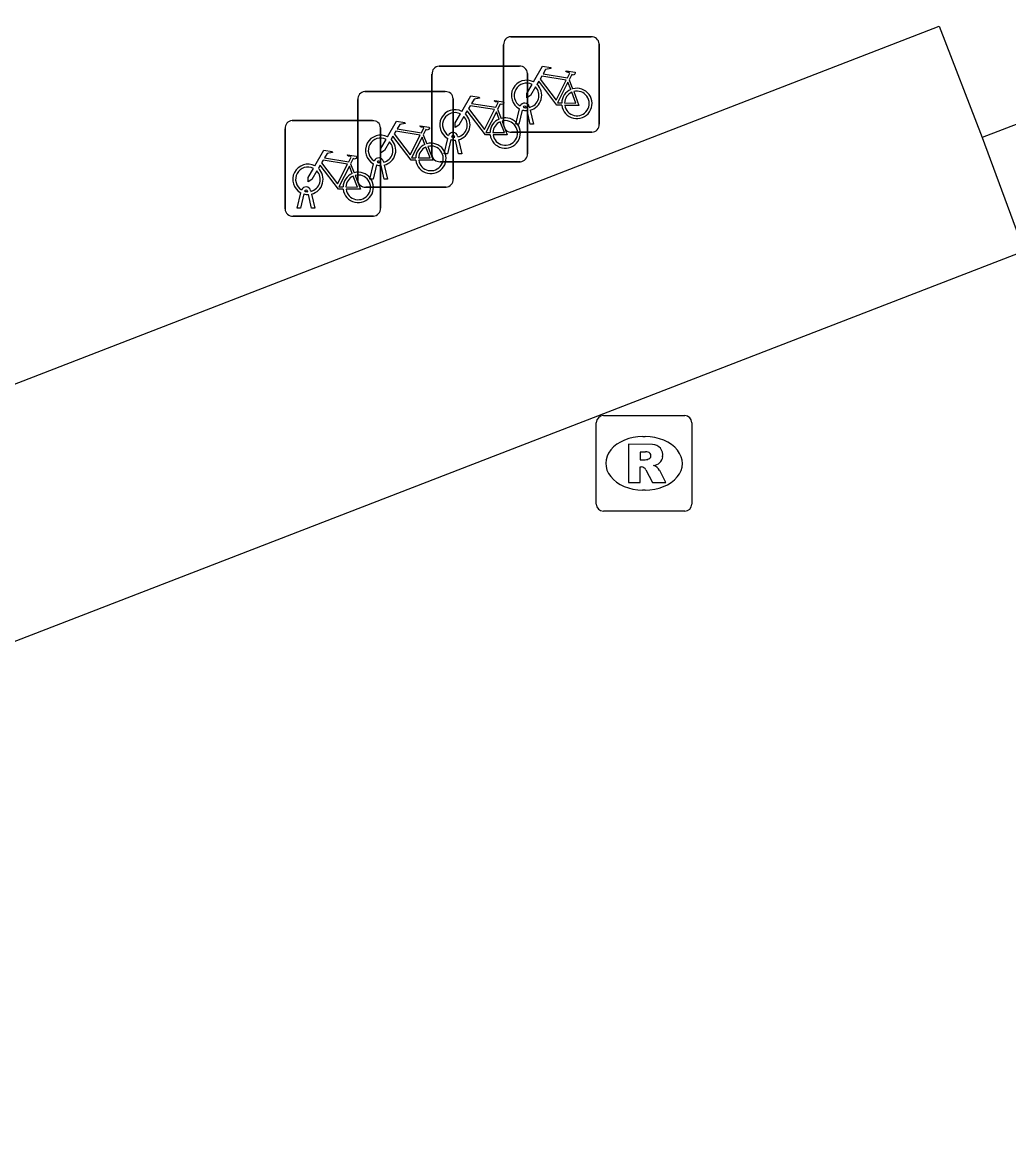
# Model space of a CAD drawing. Extents: x 159265 to 160143, y 383413 to 384319.
# Drawn here: x 159603.48 to 159613.82, y 383551.19 to 383562.77 of the extents above; entities that cross this region are included whole.
import ezdxf

# ---------------------------------------------------------------- set-up
doc = ezdxf.new("R2010")
doc.units = 0
for name, color, linetype in [('IMGEO_Fietsenrek', 7, 'Continuous'), ('IMGEO_Rijbaan_lokaal_gesloten', 7, 'Continuous'), ('IMGEO_Rioolput', 7, 'Continuous'), ('IMGEO_Voetpad_open', 7, 'Continuous')]:
    doc.layers.add(name, color=color, linetype=linetype)

msp = doc.modelspace()

# ---------------------------------------------------------------- linework, layer by layer
at = {"layer": 'IMGEO_Fietsenrek'}
for p, q in [((159608.526, 383561.688), (159608.526, 383562.529)), ((159608.526, 383562.529), (159608.526, 383561.688)), ((159608.601, 383562.613), (159609.442, 383562.613)), ((159609.442, 383562.613), (159608.601, 383562.613)), ((159609.526, 383562.538), (159609.526, 383561.697)), ((159609.526, 383561.697), (159609.526, 383562.538)), ((159607.851, 383562.304), (159608.692, 383562.304)), ((159608.692, 383562.304), (159607.851, 383562.304)), ((159607.776, 383561.379), (159607.776, 383562.22)), ((159607.776, 383562.22), (159607.776, 383561.379)), ((159608.776, 383562.229), (159608.776, 383561.388)), ((159608.776, 383561.388), (159608.776, 383562.229)), ((159609.213, 383562.162), (159609.249, 383562.067)), ((159606.998, 383561.113), (159606.998, 383561.954)), ((159606.998, 383561.954), (159606.998, 383561.113)), ((159607.073, 383562.038), (159607.914, 383562.038)), ((159607.914, 383562.038), (159607.073, 383562.038)), ((159607.998, 383561.963), (159607.998, 383561.122)), ((159607.998, 383561.122), (159607.998, 383561.963)), ((159608.463, 383561.853), (159608.499, 383561.758)), ((159608.653, 383561.697), (159608.692, 383561.857)), ((159608.722, 383561.845), (159608.687, 383561.697)), ((159608.764, 383561.869), (159608.763, 383561.873)), ((159608.805, 383561.697), (159608.771, 383561.839)), ((159608.795, 383561.88), (159608.796, 383561.873)), ((159608.803, 383561.843), (159608.838, 383561.697)), ((159606.312, 383561.734), (159607.153, 383561.734)), ((159607.153, 383561.734), (159606.312, 383561.734)), ((159606.237, 383560.809), (159606.237, 383561.65)), ((159606.237, 383561.65), (159606.237, 383560.809)), ((159607.237, 383561.659), (159607.237, 383560.818)), ((159607.237, 383560.818), (159607.237, 383561.659)), ((159607.685, 383561.587), (159607.721, 383561.492)), ((159609.451, 383561.613), (159608.61, 383561.613)), ((159608.61, 383561.613), (159609.451, 383561.613)), ((159608.687, 383561.697), (159608.653, 383561.697)), ((159608.838, 383561.697), (159608.805, 383561.697)), ((159607.903, 383561.388), (159607.942, 383561.548)), ((159607.972, 383561.536), (159607.937, 383561.388)), ((159608.014, 383561.56), (159608.013, 383561.564)), ((159608.055, 383561.388), (159608.021, 383561.53)), ((159608.045, 383561.571), (159608.046, 383561.564)), ((159608.053, 383561.534), (159608.088, 383561.388)), ((159607.937, 383561.388), (159607.903, 383561.388)), ((159608.088, 383561.388), (159608.055, 383561.388)), ((159606.924, 383561.283), (159606.96, 383561.188)), ((159607.125, 383561.122), (159607.164, 383561.282)), ((159607.194, 383561.27), (159607.159, 383561.122)), ((159607.236, 383561.294), (159607.235, 383561.298)), ((159607.277, 383561.122), (159607.243, 383561.264)), ((159607.267, 383561.305), (159607.268, 383561.298)), ((159607.275, 383561.268), (159607.31, 383561.122)), ((159608.701, 383561.304), (159607.86, 383561.304)), ((159607.86, 383561.304), (159608.701, 383561.304)), ((159607.923, 383561.038), (159607.082, 383561.038)), ((159607.082, 383561.038), (159607.923, 383561.038)), ((159607.159, 383561.122), (159607.125, 383561.122)), ((159607.31, 383561.122), (159607.277, 383561.122)), ((159606.364, 383560.818), (159606.403, 383560.978)), ((159606.433, 383560.966), (159606.398, 383560.818)), ((159606.475, 383560.99), (159606.474, 383560.994)), ((159606.516, 383560.818), (159606.482, 383560.96)), ((159606.506, 383561.001), (159606.507, 383560.994)), ((159606.514, 383560.964), (159606.549, 383560.818)), ((159606.398, 383560.818), (159606.364, 383560.818)), ((159606.549, 383560.818), (159606.516, 383560.818)), ((159607.162, 383560.734), (159606.321, 383560.734)), ((159606.321, 383560.734), (159607.162, 383560.734))]:
    msp.add_line(p, q, dxfattribs=at)
for points in [[(159608.839, 383562.139), (159608.934, 383562.303), (159609.02, 383562.289), (159609.022, 383562.28), (159608.966, 383562.269), (159608.939, 383562.224), (159609.195, 383562.183)], [(159609.182, 383562.158), (159608.925, 383562.199), (159608.908, 383562.17), (159609.075, 383561.95), (159609.182, 383562.158)], [(159609.195, 383562.183), (159609.22, 383562.232), (159609.214, 383562.236), (159609.191, 383562.24), (159609.179, 383562.247), (159609.178, 383562.25), (159609.18, 383562.255), (159609.275, 383562.24), (159609.277, 383562.23), (159609.267, 383562.217), (159609.255, 383562.211), (159609.241, 383562.217), (159609.213, 383562.162)], [(159608.86, 383562.087), (159608.808, 383561.997), (159608.768, 383561.972), (159608.769, 383562.019), (159608.824, 383562.113)], [(159609.135, 383561.895), (159609.085, 383561.895), (159608.894, 383562.146), (159608.875, 383562.114)], [(159609.23, 383562.06), (159609.2, 383562.137), (159609.091, 383561.919), (159609.134, 383561.919)], [(159608.089, 383561.83), (159608.184, 383561.994), (159608.27, 383561.98), (159608.272, 383561.971), (159608.216, 383561.96), (159608.189, 383561.915), (159608.445, 383561.874)], [(159608.445, 383561.874), (159608.47, 383561.923), (159608.464, 383561.927), (159608.441, 383561.931), (159608.429, 383561.938), (159608.428, 383561.941), (159608.43, 383561.946), (159608.525, 383561.931), (159608.527, 383561.921), (159608.517, 383561.908), (159608.505, 383561.902), (159608.491, 383561.908), (159608.463, 383561.853)], [(159609.164, 383561.919), (159609.284, 383561.918), (159609.24, 383562.032)], [(159609.26, 383562.039), (159609.315, 383561.894), (159609.165, 383561.894)], [(159608.385, 383561.586), (159608.335, 383561.586), (159608.144, 383561.837), (159608.125, 383561.805)], [(159608.432, 383561.849), (159608.175, 383561.89), (159608.158, 383561.861), (159608.325, 383561.641), (159608.432, 383561.849)], [(159608.48, 383561.751), (159608.45, 383561.828), (159608.341, 383561.61), (159608.384, 383561.61)], [(159607.311, 383561.564), (159607.406, 383561.728), (159607.492, 383561.714), (159607.494, 383561.705), (159607.438, 383561.694), (159607.411, 383561.649), (159607.667, 383561.608)], [(159608.11, 383561.778), (159608.058, 383561.688), (159608.018, 383561.663), (159608.019, 383561.71), (159608.074, 383561.804)], [(159608.414, 383561.61), (159608.534, 383561.609), (159608.49, 383561.723)], [(159608.51, 383561.73), (159608.565, 383561.585), (159608.415, 383561.585)], [(159607.654, 383561.583), (159607.397, 383561.624), (159607.38, 383561.595), (159607.547, 383561.375), (159607.654, 383561.583)], [(159607.667, 383561.608), (159607.692, 383561.657), (159607.686, 383561.661), (159607.663, 383561.665), (159607.651, 383561.672), (159607.65, 383561.675), (159607.652, 383561.68), (159607.747, 383561.665), (159607.749, 383561.655), (159607.739, 383561.642), (159607.727, 383561.636), (159607.713, 383561.642), (159607.685, 383561.587)], [(159607.332, 383561.512), (159607.28, 383561.422), (159607.24, 383561.397), (159607.241, 383561.444), (159607.296, 383561.538)], [(159607.607, 383561.32), (159607.557, 383561.32), (159607.366, 383561.571), (159607.347, 383561.539)], [(159607.702, 383561.485), (159607.672, 383561.562), (159607.563, 383561.344), (159607.606, 383561.344)], [(159606.55, 383561.26), (159606.645, 383561.424), (159606.731, 383561.41), (159606.733, 383561.401), (159606.677, 383561.39), (159606.65, 383561.345), (159606.906, 383561.304)], [(159606.906, 383561.304), (159606.931, 383561.353), (159606.925, 383561.357), (159606.902, 383561.361), (159606.89, 383561.368), (159606.889, 383561.371), (159606.891, 383561.376), (159606.986, 383561.361), (159606.988, 383561.351), (159606.978, 383561.338), (159606.966, 383561.332), (159606.952, 383561.338), (159606.924, 383561.283)], [(159607.636, 383561.344), (159607.756, 383561.343), (159607.712, 383561.457)], [(159607.732, 383561.464), (159607.787, 383561.319), (159607.637, 383561.319)], [(159606.846, 383561.016), (159606.796, 383561.016), (159606.605, 383561.267), (159606.586, 383561.235)], [(159606.893, 383561.279), (159606.636, 383561.32), (159606.619, 383561.291), (159606.786, 383561.071), (159606.893, 383561.279)], [(159606.941, 383561.181), (159606.911, 383561.258), (159606.802, 383561.04), (159606.845, 383561.04)], [(159606.571, 383561.208), (159606.519, 383561.118), (159606.479, 383561.093), (159606.48, 383561.14), (159606.535, 383561.234)], [(159606.875, 383561.04), (159606.995, 383561.039), (159606.951, 383561.153)], [(159606.971, 383561.16), (159607.026, 383561.015), (159606.876, 383561.015)]]:
    msp.add_lwpolyline(points, dxfattribs=at)
for centre, radius, start, end in [((159608.604, 383562.535), 0.0779, 92.4484, 184.2845), ((159608.604, 383562.535), 0.0779, 92.4484, 184.2845), ((159609.448, 383562.535), 0.0779, 2.4484, 94.2845), ((159609.448, 383562.535), 0.0779, 2.4484, 94.2845), ((159607.854, 383562.226), 0.0779, 92.4484, 184.2845), ((159607.854, 383562.226), 0.0779, 92.4484, 184.2845), ((159608.698, 383562.226), 0.0779, 2.4484, 94.2845), ((159608.698, 383562.226), 0.0779, 2.4484, 94.2845), ((159608.766, 383561.998), 0.159, 62.6766, 242.1369), ((159608.766, 383561.998), 0.129, 63.3192, 238.903), ((159608.766, 383561.998), 0.129, 283.6043, 43.4302), ((159608.766, 383561.998), 0.159, 283.5766, 46.6042), ((159609.293, 383561.914), 0.159, 113.3408, 178.3217), ((159609.293, 383561.914), 0.159, 187.0065, 105.7708), ((159607.076, 383561.96), 0.0779, 92.4484, 184.2845), ((159607.076, 383561.96), 0.0779, 92.4484, 184.2845), ((159607.92, 383561.96), 0.0779, 2.4484, 94.2845), ((159607.92, 383561.96), 0.0779, 2.4484, 94.2845), ((159609.293, 383561.914), 0.129, 113.923, 177.9556), ((159609.293, 383561.914), 0.129, 188.6715, 104.5883), ((159608.016, 383561.689), 0.159, 62.6766, 242.1369), ((159608.016, 383561.689), 0.129, 63.3192, 238.903), ((159608.746, 383561.869), 0.0499, 12.8025, 158.6934), ((159608.766, 383561.998), 0.159, 253.9967, 271.7867), ((159608.746, 383561.869), 0.0174, 12.8025, 163.4502), ((159608.766, 383561.998), 0.129, 253.415, 269.0204), ((159606.315, 383561.656), 0.0779, 92.4484, 184.2845), ((159606.315, 383561.656), 0.0779, 92.4484, 184.2845), ((159607.159, 383561.656), 0.0779, 2.4484, 94.2845), ((159607.159, 383561.656), 0.0779, 2.4484, 94.2845), ((159608.016, 383561.689), 0.129, 283.6043, 43.4302), ((159608.016, 383561.689), 0.159, 283.5766, 46.6042), ((159608.543, 383561.605), 0.159, 113.3408, 178.3217), ((159608.543, 383561.605), 0.159, 187.0065, 105.7708), ((159608.543, 383561.605), 0.129, 113.923, 177.9556), ((159608.543, 383561.605), 0.129, 188.6715, 104.5883), ((159607.996, 383561.56), 0.0499, 12.8025, 158.6934), ((159608.604, 383561.691), 0.0779, 182.4484, 274.2845), ((159608.604, 383561.691), 0.0779, 182.4484, 274.2845), ((159609.448, 383561.691), 0.0779, 272.4484, 4.2845), ((159609.448, 383561.691), 0.0779, 272.4484, 4.2845), ((159607.238, 383561.423), 0.159, 62.6766, 242.1369), ((159607.238, 383561.423), 0.129, 63.3192, 238.903), ((159607.238, 383561.423), 0.129, 283.6043, 43.4302), ((159607.238, 383561.423), 0.159, 283.5766, 46.6042), ((159607.765, 383561.339), 0.159, 113.3408, 178.3217), ((159607.765, 383561.339), 0.159, 187.0065, 105.7708), ((159608.016, 383561.689), 0.159, 253.9967, 271.7867), ((159607.996, 383561.56), 0.0174, 12.8025, 163.4502), ((159608.016, 383561.689), 0.129, 253.415, 269.0204), ((159607.765, 383561.339), 0.129, 113.923, 177.9556), ((159607.765, 383561.339), 0.129, 188.6715, 104.5883), ((159607.854, 383561.382), 0.0779, 182.4484, 274.2845), ((159607.854, 383561.382), 0.0779, 182.4484, 274.2845), ((159608.698, 383561.382), 0.0779, 272.4484, 4.2845), ((159608.698, 383561.382), 0.0779, 272.4484, 4.2845), ((159606.477, 383561.119), 0.159, 62.6766, 242.1369), ((159606.477, 383561.119), 0.129, 63.3192, 238.903), ((159607.218, 383561.294), 0.0499, 12.8025, 158.6934), ((159607.238, 383561.423), 0.159, 253.9967, 271.7867), ((159607.218, 383561.294), 0.0174, 12.8025, 163.4502), ((159607.238, 383561.423), 0.129, 253.415, 269.0204), ((159606.477, 383561.119), 0.129, 283.6043, 43.4302), ((159606.477, 383561.119), 0.159, 283.5766, 46.6042), ((159607.004, 383561.035), 0.159, 113.3408, 178.3217), ((159607.004, 383561.035), 0.159, 187.0065, 105.7708), ((159607.004, 383561.035), 0.129, 113.923, 177.9556), ((159607.004, 383561.035), 0.129, 188.6715, 104.5883), ((159606.457, 383560.99), 0.0499, 12.8025, 158.6934), ((159606.457, 383560.99), 0.0174, 12.8025, 163.4502), ((159607.076, 383561.116), 0.0779, 182.4484, 274.2845), ((159607.076, 383561.116), 0.0779, 182.4484, 274.2845), ((159607.92, 383561.116), 0.0779, 272.4484, 4.2845), ((159607.92, 383561.116), 0.0779, 272.4484, 4.2845), ((159606.477, 383561.119), 0.159, 253.9967, 271.7867), ((159606.477, 383561.119), 0.129, 253.415, 269.0204), ((159606.315, 383560.812), 0.0779, 182.4484, 274.2845), ((159606.315, 383560.812), 0.0779, 182.4484, 274.2845), ((159607.159, 383560.812), 0.0779, 272.4484, 4.2845), ((159607.159, 383560.812), 0.0779, 272.4484, 4.2845)]:
    msp.add_arc(centre, radius, start, end, dxfattribs=at)
at = {"layer": 'IMGEO_Rijbaan_lokaal_gesloten'}
msp.add_lwpolyline([(159613.978, 383560.368), (159590.237, 383551.186)], dxfattribs=at)
at = {"layer": 'IMGEO_Rioolput'}
for p, q in [((159609.571, 383558.645), (159610.423, 383558.645)), ((159609.496, 383557.719), (159609.496, 383558.571)), ((159610.497, 383558.571), (159610.497, 383557.719)), ((159609.984, 383558.425), (159610.009, 383558.425)), ((159610.007, 383557.865), (159609.982, 383557.865)), ((159610.423, 383557.645), (159609.571, 383557.645))]:
    msp.add_line(p, q, dxfattribs=at)
for points in [[(159609.571, 383558.645), (159610.423, 383558.645)], [(159609.496, 383557.719), (159609.496, 383558.571)], [(159610.497, 383558.571), (159610.497, 383557.719)], [(159610.085, 383558.343), (159609.833, 383558.345), (159609.833, 383557.945)], [(159610.011, 383558.264), (159609.957, 383558.264), (159609.957, 383558.183)], [(159609.957, 383558.183), (159610.009, 383558.183)], [(159609.833, 383557.945), (159609.957, 383557.945), (159609.957, 383558.107), (159609.968, 383558.107)], [(159610.015, 383558.078), (159610.086, 383557.945), (159610.226, 383557.945), (159610.161, 383558.071)], [(159610.423, 383557.645), (159609.571, 383557.645)]]:
    msp.add_lwpolyline(points, dxfattribs=at)
for centre, radius, start, end in [((159609.573, 383558.569), 0.0765, 91.552, 178.448), ((159609.573, 383558.569), 0.0765, 91.552, 178.448), ((159610.421, 383558.569), 0.0765, 1.552, 88.448), ((159610.421, 383558.569), 0.0765, 1.552, 88.448), ((159610.017, 383558.168), 0.0964, 77.0061, 93.1865), ((159610.031, 383558.225), 0.0378, 276.6634, 79.6772), ((159610.084, 383558.233), 0.109, 350.3612, 89.416), ((159609.993, 383558.372), 0.19, 274.7715, 282.9687), ((159610.082, 383558.233), 0.112, 277.5842, 350.9817), ((159610.066, 383558.018), 0.108, 29.5134, 73.7905), ((159609.967, 383558.054), 0.0533, 26.0293, 88.6989), ((159609.573, 383557.721), 0.0765, 181.552, 268.448), ((159609.573, 383557.721), 0.0765, 181.552, 268.448), ((159610.421, 383557.721), 0.0765, 271.552, 358.448), ((159610.421, 383557.721), 0.0765, 271.552, 358.448)]:
    msp.add_arc(centre, radius, start, end, dxfattribs=at)
for centre, major_axis, ratio, start_param, end_param in [((159609.983, 383558.145), (-0.387, 0.002), 0.722429, 4.712389, 7.853982), ((159610.008, 383558.145), (-0.39, 0.002), 0.717154, 1.570796, 4.712389)]:
    msp.add_ellipse(centre, major_axis=major_axis, ratio=ratio, start_param=start_param, end_param=end_param, dxfattribs=at)
at = {"layer": 'IMGEO_Voetpad_open'}
for points in [[(159619.566, 383563.872), (159613.538, 383561.556)], [(159590.237, 383551.186), (159589.337, 383553.529), (159613.087, 383562.722), (159613.538, 383561.556)], [(159613.538, 383561.556), (159613.978, 383560.368)]]:
    msp.add_lwpolyline(points, dxfattribs=at)

doc.saveas('drawing.dxf')
